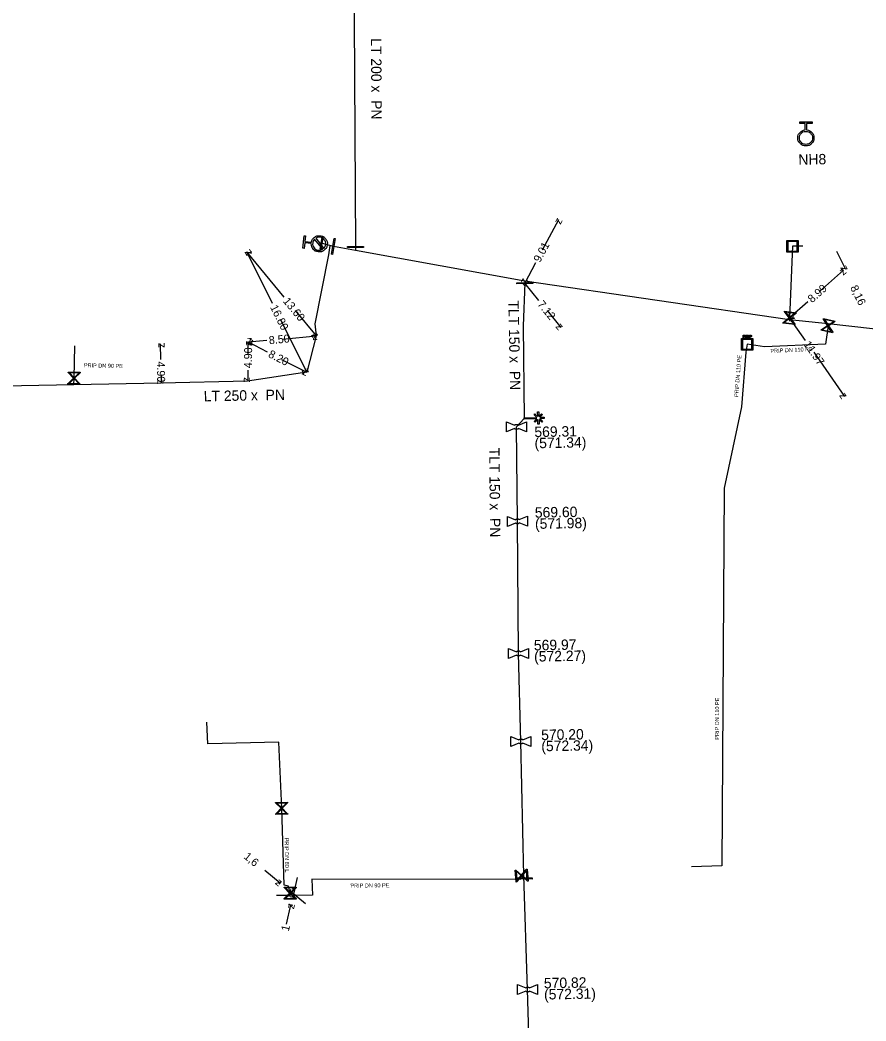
# Model space of a CAD drawing. Extents: x -643842 to -636370, y -1119190 to -1110210.
# Drawn here: x -641634 to -641528.3, y -1114385.1 to -1114260.1 of the extents above; entities that cross this region are included whole.
import ezdxf

# ---------------------------------------------------------------- set-up
doc = ezdxf.new("R2010")
doc.units = 0
for name, color, linetype in [('2', 7, 'Continuous'), ('22', 7, 'Continuous'), ('Default', 7, 'Continuous'), ('Level 10', 7, 'Continuous'), ('Level 16', 7, 'Continuous'), ('Level 18', 7, 'Continuous'), ('Level 20', 7, 'Continuous'), ('Level 21', 7, 'Continuous'), ('Level 23', 7, 'Continuous'), ('Level 27', 7, 'Continuous'), ('Level 28', 7, 'Continuous'), ('Level 32', 7, 'Continuous'), ('Level 33', 7, 'Continuous')]:
    doc.layers.add(name, color=color, linetype=linetype)

msp = doc.modelspace()

# ---------------------------------------------------------------- linework, layer by layer
at = {"layer": '2'}
msp.add_lwpolyline([(-641569.03, -1114309.71), (-641568.49, -1114309.7), (-641568.49, -1114309.86), (-641569.02, -1114309.87), (-641568.68, -1114310.19), (-641568.79, -1114310.31), (-641569.13, -1114309.99), (-641569.11, -1114310.56), (-641569.27, -1114310.57), (-641569.29, -1114309.98), (-641569.61, -1114310.32), (-641569.72, -1114310.22), (-641569.41, -1114309.88), (-641570.99, -1114309.92), (-641570.99, -1114309.76), (-641569.4, -1114309.72), (-641569.75, -1114309.4), (-641569.64, -1114309.29), (-641569.29, -1114309.61), (-641569.31, -1114309.03), (-641569.15, -1114309.02), (-641569.14, -1114309.6), (-641568.82, -1114309.26), (-641568.71, -1114309.37), (-641569.03, -1114309.71)], dxfattribs=at)
at = {"layer": 'Default'}
for points in [[(-641535.7, -1114273.81), (-641535.34, -1114273.84), (-641535.08, -1114274.1), (-641534.79, -1114274.39), (-641534.79, -1114274.81), (-641534.79, -1114275.22), (-641535.08, -1114275.51), (-641535.37, -1114275.8), (-641535.79, -1114275.8), (-641536.2, -1114275.8), (-641536.49, -1114275.51), (-641536.79, -1114275.22), (-641536.79, -1114274.81), (-641536.79, -1114274.39), (-641536.5, -1114274.1), (-641536.24, -1114273.84), (-641535.88, -1114273.81)], [(-641535.79, -1114273.99), (-641536.13, -1114273.99), (-641536.36, -1114274.23), (-641536.6, -1114274.46), (-641536.6, -1114274.8), (-641536.6, -1114275.14), (-641536.36, -1114275.38), (-641536.13, -1114275.61), (-641535.79, -1114275.61), (-641535.45, -1114275.61), (-641535.21, -1114275.38), (-641534.98, -1114275.14), (-641534.98, -1114274.8), (-641534.98, -1114274.46), (-641535.21, -1114274.23), (-641535.45, -1114273.99), (-641535.79, -1114273.99)], [(-641597.56, -1114287.83), (-641597.49, -1114287.47), (-641597.21, -1114287.25), (-641596.88, -1114286.99), (-641596.47, -1114287.04), (-641596.06, -1114287.08), (-641595.8, -1114287.41), (-641595.54, -1114287.73), (-641595.59, -1114288.14), (-641595.63, -1114288.55), (-641595.96, -1114288.81), (-641596.28, -1114289.07), (-641596.69, -1114289.02), (-641597.1, -1114288.98), (-641597.36, -1114288.66), (-641597.59, -1114288.37), (-641597.58, -1114288.01)], [(-641597.16, -1114287.46), (-641597.36, -1114287.65), (-641597.39, -1114287.94), (-641597.43, -1114288.28), (-641597.22, -1114288.54), (-641597.01, -1114288.8), (-641596.67, -1114288.84), (-641596.38, -1114288.87), (-641596.15, -1114288.72)], [(-641596, -1114288.61), (-641595.81, -1114288.41), (-641595.78, -1114288.12), (-641595.74, -1114287.79), (-641595.95, -1114287.52), (-641596.16, -1114287.26), (-641596.49, -1114287.22), (-641596.78, -1114287.19), (-641597.02, -1114287.34)], [(-641543.51, -1114299.44), (-641543.47, -1114299.44), (-641543.45, -1114299.45), (-641543.43, -1114299.45), (-641543.41, -1114299.47), (-641543.39, -1114299.48), (-641543.38, -1114299.5), (-641543.37, -1114299.52), (-641543.37, -1114299.55), (-641543.37, -1114299.6), (-641543.4, -1114299.63), (-641543.43, -1114299.66), (-641543.5, -1114299.66)], [(-641543.5, -1114299.62), (-641543.46, -1114299.62), (-641543.44, -1114299.6), (-641543.42, -1114299.58), (-641543.42, -1114299.55), (-641543.42, -1114299.53), (-641543.43, -1114299.51), (-641543.44, -1114299.5), (-641543.46, -1114299.49), (-641543.47, -1114299.49), (-641543.51, -1114299.49)], [(-641543.18, -1114299.6), (-641543.14, -1114299.6), (-641543.12, -1114299.6), (-641543.11, -1114299.59), (-641543.1, -1114299.58), (-641543.09, -1114299.56), (-641543.09, -1114299.54), (-641543.09, -1114299.52), (-641543.11, -1114299.5), (-641543.12, -1114299.49), (-641543.16, -1114299.49)], [(-641543.17, -1114299.44), (-641543.12, -1114299.44), (-641543.09, -1114299.45), (-641543.07, -1114299.46), (-641543.05, -1114299.49), (-641543.04, -1114299.51), (-641543.04, -1114299.54), (-641543.04, -1114299.58), (-641543.06, -1114299.61), (-641543.09, -1114299.63), (-641543.14, -1114299.64), (-641543.12, -1114299.65), (-641543.11, -1114299.66), (-641543.09, -1114299.68), (-641543.07, -1114299.71)], [(-641542.71, -1114299.45), (-641542.67, -1114299.45), (-641542.65, -1114299.45), (-641542.63, -1114299.45), (-641542.61, -1114299.47), (-641542.59, -1114299.48), (-641542.58, -1114299.5), (-641542.57, -1114299.52), (-641542.57, -1114299.55), (-641542.57, -1114299.6), (-641542.6, -1114299.63), (-641542.63, -1114299.66), (-641542.7, -1114299.66)], [(-641542.7, -1114299.62), (-641542.66, -1114299.62), (-641542.64, -1114299.6), (-641542.62, -1114299.58), (-641542.62, -1114299.55), (-641542.62, -1114299.53), (-641542.63, -1114299.51), (-641542.64, -1114299.5), (-641542.66, -1114299.49), (-641542.67, -1114299.49), (-641542.7, -1114299.49)], [(-641543.12, -1114299.73), (-641543.14, -1114299.7), (-641543.15, -1114299.68), (-641543.16, -1114299.66), (-641543.17, -1114299.66), (-641543.18, -1114299.65), (-641543.2, -1114299.65), (-641543.2, -1114299.64), (-641543.22, -1114299.64)], [(-641572.19, -1114310.7), (-641572.15, -1114310.66), (-641572.11, -1114310.63), (-641572.03, -1114310.59), (-641571.95, -1114310.59), (-641571.87, -1114310.59), (-641571.79, -1114310.63), (-641571.75, -1114310.65), (-641571.71, -1114310.69)], [(-641571.71, -1114311.1), (-641571.74, -1114311.14), (-641571.79, -1114311.17), (-641571.87, -1114311.21), (-641571.95, -1114311.21), (-641572.03, -1114311.21), (-641572.1, -1114311.17), (-641572.15, -1114311.15), (-641572.19, -1114311.11)], [(-641572.07, -1114322.5), (-641572.03, -1114322.46), (-641571.99, -1114322.43), (-641571.91, -1114322.39), (-641571.83, -1114322.39), (-641571.75, -1114322.39), (-641571.67, -1114322.43), (-641571.63, -1114322.45), (-641571.59, -1114322.49)], [(-641571.59, -1114322.9), (-641571.62, -1114322.94), (-641571.67, -1114322.97), (-641571.75, -1114323.01), (-641571.83, -1114323.01), (-641571.91, -1114323.01), (-641571.98, -1114322.97), (-641572.03, -1114322.95), (-641572.07, -1114322.91)], [(-641571.94, -1114339), (-641571.9, -1114338.96), (-641571.86, -1114338.93), (-641571.78, -1114338.89), (-641571.7, -1114338.89), (-641571.62, -1114338.89), (-641571.54, -1114338.93), (-641571.5, -1114338.95), (-641571.46, -1114338.99)], [(-641571.46, -1114339.4), (-641571.49, -1114339.44), (-641571.54, -1114339.47), (-641571.62, -1114339.51), (-641571.7, -1114339.51), (-641571.78, -1114339.51), (-641571.85, -1114339.47), (-641571.9, -1114339.45), (-641571.94, -1114339.41)], [(-641571.63, -1114350), (-641571.59, -1114349.96), (-641571.55, -1114349.93), (-641571.47, -1114349.89), (-641571.39, -1114349.89), (-641571.31, -1114349.89), (-641571.23, -1114349.93), (-641571.19, -1114349.95), (-641571.15, -1114349.99)], [(-641571.15, -1114350.4), (-641571.18, -1114350.44), (-641571.23, -1114350.47), (-641571.31, -1114350.51), (-641571.39, -1114350.51), (-641571.47, -1114350.51), (-641571.54, -1114350.47), (-641571.59, -1114350.45), (-641571.63, -1114350.41)], [(-641570.79, -1114380.99), (-641570.75, -1114380.95), (-641570.71, -1114380.92), (-641570.63, -1114380.88), (-641570.55, -1114380.88), (-641570.47, -1114380.88), (-641570.39, -1114380.92), (-641570.35, -1114380.94), (-641570.31, -1114380.98)], [(-641570.31, -1114381.39), (-641570.34, -1114381.43), (-641570.39, -1114381.46), (-641570.47, -1114381.5), (-641570.55, -1114381.5), (-641570.63, -1114381.5), (-641570.7, -1114381.46), (-641570.75, -1114381.44), (-641570.79, -1114381.4)]]:
    msp.add_open_spline(points, degree=3, dxfattribs=at)
at = {"layer": 'Level 10'}
for points in [[(-641568.69, -1114288.79), (-641566.66, -1114285.01)], [(-641602.41, -1114295.5), (-641605.63, -1114289.05)], [(-641600.95, -1114294.72), (-641605.63, -1114289.05)], [(-641531.96, -1114288.97), (-641530.86, -1114291.21)], [(-641569.57, -1114290.43), (-641570.92, -1114292.95)], [(-641534.09, -1114293.98), (-641531.09, -1114291.33)], [(-641530.64, -1114291.11), (-641530.63, -1114291.1)], [(-641569.16, -1114295.11), (-641570.92, -1114292.95)], [(-641535.53, -1114295.27), (-641537.82, -1114297.29)], [(-641599.57, -1114296.38), (-641596.97, -1114299.53)], [(-641568.12, -1114296.38), (-641566.42, -1114298.47)], [(-641601.45, -1114297.44), (-641598.14, -1114304.08)], [(-641535.86, -1114300.1), (-641537.82, -1114297.29)], [(-641601.17, -1114299.93), (-641596.97, -1114299.53)], [(-641616.37, -1114302.48), (-641616.41, -1114300.53)], [(-641605.48, -1114301.85), (-641605.46, -1114300.29)], [(-641603.13, -1114300.12), (-641605.43, -1114300.34)], [(-641603.03, -1114301.57), (-641605.43, -1114300.34)], [(-641534.82, -1114301.59), (-641530.97, -1114307.11)], [(-641601.28, -1114302.47), (-641598.14, -1114304.08)], [(-641616.34, -1114304.45), (-641616.32, -1114305.43)], [(-641605.5, -1114303.82), (-641605.51, -1114305.2)], [(-641603.39, -1114366.29), (-641601.46, -1114367.87)], [(-641601.6, -1114368.04), (-641601.3, -1114367.68)], [(-641599.33, -1114367.19), (-641599.9, -1114369.63)], [(-641600.37, -1114369.06), (-641600.07, -1114368.7)], [(-641598.29, -1114370.48), (-641600.23, -1114368.89)], [(-641600.2, -1114369.56), (-641599.65, -1114369.69)], [(-641600.69, -1114373.04), (-641600.12, -1114370.6)], [(-641600.42, -1114370.53), (-641599.88, -1114370.66)]]:
    msp.add_lwpolyline(points, dxfattribs=at)
at = {"layer": 'Level 16'}
for points in [[(-641596.12, -1114287.24), (-641596.37, -1114288.72), (-641596.46, -1114288.7), (-641596.21, -1114287.22), (-641596.12, -1114287.24)], [(-641595.05, -1114289.33), (-641594.71, -1114287.36), (-641594.58, -1114287.38), (-641594.93, -1114289.35), (-641595.05, -1114289.33)], [(-641593.04, -1114288.37), (-641591.04, -1114288.36), (-641591.04, -1114288.49), (-641593.04, -1114288.5), (-641593.04, -1114288.37)], [(-641571.92, -1114292.9), (-641569.92, -1114292.88), (-641569.92, -1114293), (-641571.92, -1114293.02), (-641571.92, -1114292.9)], [(-641538.47, -1114296.45), (-641536.98, -1114296.65), (-641536.99, -1114296.71), (-641537.09, -1114296.79), (-641537.76, -1114297.3), (-641537.17, -1114298.07), (-641537.18, -1114298.13), (-641538.66, -1114297.94), (-641538.65, -1114297.87), (-641537.88, -1114297.28), (-641538.39, -1114296.61), (-641538.47, -1114296.51), (-641538.47, -1114296.45)], [(-641538.32, -1114296.56), (-641537.81, -1114297.23), (-641537.15, -1114296.72), (-641538.32, -1114296.56)], [(-641537.31, -1114298.02), (-641537.83, -1114297.35), (-641538.49, -1114297.86), (-641537.31, -1114298.02)], [(-641533.61, -1114297.37), (-641532.14, -1114297.68), (-641532.16, -1114297.74), (-641532.27, -1114297.81), (-641532.97, -1114298.27), (-641532.44, -1114299.08), (-641532.45, -1114299.15), (-641533.92, -1114298.84), (-641533.9, -1114298.78), (-641533.09, -1114298.25), (-641533.55, -1114297.54), (-641533.62, -1114297.44), (-641533.61, -1114297.37)], [(-641533.48, -1114297.5), (-641533.02, -1114298.2), (-641532.32, -1114297.74), (-641533.48, -1114297.5)], [(-641532.58, -1114299.02), (-641533.04, -1114298.32), (-641533.74, -1114298.78), (-641532.58, -1114299.02)], [(-641626.47, -1114305.58), (-641627.97, -1114305.56), (-641627.97, -1114305.49), (-641627.88, -1114305.4), (-641627.27, -1114304.82), (-641627.95, -1114304.12), (-641627.95, -1114304.06), (-641626.45, -1114304.08), (-641626.45, -1114304.15), (-641627.15, -1114304.82), (-641626.57, -1114305.43), (-641626.47, -1114305.52), (-641626.47, -1114305.58)], [(-641627.79, -1114304.15), (-641627.21, -1114304.76), (-641626.6, -1114304.18), (-641627.79, -1114304.15)], [(-641626.63, -1114305.49), (-641627.21, -1114304.88), (-641627.81, -1114305.47), (-641626.63, -1114305.49)], [(-641600.51, -1114359.29), (-641602.01, -1114359.31), (-641602.01, -1114359.24), (-641601.92, -1114359.16), (-641601.33, -1114358.55), (-641602.03, -1114357.88), (-641602.03, -1114357.81), (-641600.53, -1114357.79), (-641600.53, -1114357.86), (-641601.21, -1114358.55), (-641600.61, -1114359.14), (-641600.51, -1114359.23), (-641600.51, -1114359.29)], [(-641601.88, -1114357.9), (-641601.27, -1114358.49), (-641600.68, -1114357.89), (-641601.88, -1114357.9)], [(-641600.67, -1114359.2), (-641601.27, -1114358.61), (-641601.85, -1114359.21), (-641600.67, -1114359.2)], [(-641570.61, -1114366.14), (-641570.49, -1114367.64), (-641570.56, -1114367.64), (-641570.65, -1114367.56), (-641571.29, -1114367.01), (-641571.92, -1114367.75), (-641571.99, -1114367.76), (-641572.11, -1114366.26), (-641572.04, -1114366.26), (-641571.3, -1114366.89), (-641570.76, -1114366.25), (-641570.68, -1114366.15), (-641570.61, -1114366.14)], [(-641571.91, -1114367.6), (-641571.36, -1114366.96), (-641572, -1114366.41), (-641571.91, -1114367.6)], [(-641570.69, -1114366.31), (-641571.24, -1114366.95), (-641570.6, -1114367.49), (-641570.69, -1114366.31)], [(-641570, -1114367.38), (-641572, -1114367.37), (-641572, -1114367.24), (-641570, -1114367.25), (-641570, -1114367.38)], [(-641599.47, -1114369.9), (-641600.97, -1114369.89), (-641600.97, -1114369.83), (-641600.88, -1114369.74), (-641600.28, -1114369.15), (-641600.96, -1114368.46), (-641600.96, -1114368.39), (-641599.46, -1114368.4), (-641599.46, -1114368.47), (-641600.15, -1114369.15), (-641599.56, -1114369.75), (-641599.47, -1114369.84), (-641599.47, -1114369.9)], [(-641600.81, -1114368.49), (-641600.21, -1114369.09), (-641599.62, -1114368.5), (-641600.81, -1114368.49)], [(-641599.63, -1114369.81), (-641600.22, -1114369.21), (-641600.81, -1114369.8), (-641599.63, -1114369.81)]]:
    msp.add_lwpolyline(points, dxfattribs=at)
at = {"layer": 'Level 18'}
for points in [[(-641536.77, -1114287.61), (-641536.77, -1114289.06), (-641538.18, -1114289.06), (-641538.18, -1114287.61), (-641536.77, -1114287.61)], [(-641538.06, -1114287.73), (-641538.06, -1114288.94), (-641536.89, -1114288.94), (-641536.89, -1114287.73), (-641538.06, -1114287.73)], [(-641543.64, -1114299.8), (-641543.64, -1114299.44), (-641543.51, -1114299.44)], [(-641543.51, -1114299.49), (-641543.6, -1114299.49), (-641543.6, -1114299.62)], [(-641543.32, -1114299.8), (-641543.32, -1114299.44), (-641543.17, -1114299.44)], [(-641543.16, -1114299.49), (-641543.28, -1114299.49), (-641543.28, -1114299.6)], [(-641542.96, -1114299.81), (-641542.96, -1114299.45), (-641542.91, -1114299.45), (-641542.91, -1114299.81), (-641542.96, -1114299.81)], [(-641542.84, -1114299.81), (-641542.84, -1114299.45), (-641542.71, -1114299.45)], [(-641542.7, -1114299.49), (-641542.8, -1114299.49), (-641542.8, -1114299.62)], [(-641542.42, -1114299.87), (-641542.42, -1114301.32), (-641543.84, -1114301.32), (-641543.84, -1114299.87), (-641542.42, -1114299.87)], [(-641543.72, -1114299.99), (-641543.72, -1114301.2), (-641542.54, -1114301.2), (-641542.54, -1114299.99), (-641543.72, -1114299.99)], [(-641543.5, -1114299.66), (-641543.6, -1114299.66), (-641543.6, -1114299.8), (-641543.64, -1114299.8)], [(-641543.6, -1114299.62), (-641543.5, -1114299.62)], [(-641543.22, -1114299.64), (-641543.28, -1114299.64), (-641543.28, -1114299.8), (-641543.32, -1114299.8)], [(-641543.28, -1114299.6), (-641543.18, -1114299.6)], [(-641543.07, -1114299.71), (-641543.01, -1114299.8), (-641543.07, -1114299.8), (-641543.12, -1114299.73)], [(-641542.7, -1114299.66), (-641542.8, -1114299.66), (-641542.8, -1114299.81), (-641542.84, -1114299.81)], [(-641542.8, -1114299.62), (-641542.7, -1114299.62)]]:
    msp.add_lwpolyline(points, dxfattribs=at)
at = {"layer": 'Level 21'}
for points in [[(-641592.29, -1114236.92), (-641592.31, -1114245.83), (-641592.04, -1114288.43), (-641592.04, -1114288.86)], [(-641592.04, -1114288.86), (-641594.82, -1114288.35), (-641595.28, -1114288.25), (-641595.44, -1114289.43), (-641597.14, -1114298.01), (-641596.97, -1114299.53), (-641598.14, -1114304.08), (-641605.54, -1114305.2), (-641616.32, -1114305.43), (-641627.23, -1114305.64), (-641659.92, -1114306.27), (-641663.72, -1114306.18), (-641672.22, -1114306.72), (-641692.45, -1114308.01), (-641697.21, -1114308.56), (-641705.91, -1114309.57), (-641711.56, -1114310.32), (-641712.28, -1114310.14)], [(-641570.91, -1114292.69), (-641592.04, -1114288.86)], [(-641570.91, -1114292.69), (-641570.92, -1114292.95), (-641571.09, -1114298.27), (-641570.99, -1114309.84)], [(-641532.99, -1114298.05), (-641537.85, -1114297.54), (-641570.91, -1114292.69)], [(-641349.91, -1114327.29), (-641351.84, -1114327.15), (-641372.75, -1114324.91), (-641395.95, -1114320.67), (-641417.77, -1114316.82), (-641436.1, -1114313.72), (-641436.74, -1114313.61), (-641446.97, -1114312.11), (-641470.72, -1114308.04), (-641484.31, -1114305.87), (-641509.25, -1114301.85), (-641527.49, -1114298.65), (-641532.99, -1114298.05), (-641533, -1114298.05)], [(-641570.05, -1114397.88), (-641570.55, -1114381.19), (-641571.01, -1114366.95), (-641571.39, -1114350.2), (-641571.7, -1114339.2), (-641571.83, -1114322.7), (-641571.95, -1114310.9), (-641570.99, -1114309.84)]]:
    msp.add_lwpolyline(points, dxfattribs=at)
at = {"layer": 'Level 23'}
for points in [[(-641595.28, -1114288.25), (-641596.29, -1114287.97), (-641596.58, -1114288.03)], [(-641536.16, -1114288.33), (-641537.48, -1114288.33), (-641537.82, -1114297.29)], [(-641532.99, -1114298.05), (-641533.03, -1114298.26), (-641533.36, -1114300.56), (-641540.96, -1114300.91), (-641543.13, -1114300.59), (-641543.3, -1114301.58), (-641543.83, -1114308.39), (-641545.99, -1114318.55), (-641546.3, -1114365.74), (-641550.1, -1114365.87)], [(-641627.23, -1114305.64), (-641627.21, -1114304.82), (-641627.13, -1114300.77)], [(-641600.21, -1114369.43), (-641600.21, -1114369.15), (-641600.42, -1114368.27), (-641600.95, -1114368.17), (-641601.27, -1114358.55), (-641601.64, -1114350.29), (-641610.51, -1114350.51), (-641610.62, -1114347.77)], [(-641571.01, -1114366.95), (-641571.27, -1114366.96), (-641571.46, -1114366.95), (-641571.47, -1114367.44), (-641597.51, -1114367.42), (-641597.42, -1114369.38), (-641600.21, -1114369.43), (-641600.68, -1114369.45), (-641601.91, -1114369.43)]]:
    msp.add_lwpolyline(points, dxfattribs=at)
at = {"layer": 'Level 28'}
for points in [[(-641572.19, -1114311.11), (-641573.2, -1114311.53), (-641573.2, -1114310.28), (-641572.19, -1114310.7)], [(-641570.7, -1114310.27), (-641570.7, -1114311.52), (-641571.71, -1114311.1)], [(-641571.71, -1114310.69), (-641570.7, -1114310.27)], [(-641570.58, -1114322.07), (-641570.58, -1114323.32), (-641571.59, -1114322.9)], [(-641571.59, -1114322.49), (-641570.58, -1114322.07)], [(-641572.07, -1114322.91), (-641573.08, -1114323.33), (-641573.08, -1114322.08), (-641572.07, -1114322.5)], [(-641571.94, -1114339.41), (-641572.95, -1114339.83), (-641572.95, -1114338.58), (-641571.94, -1114339)], [(-641570.45, -1114338.57), (-641570.45, -1114339.82), (-641571.46, -1114339.4)], [(-641571.46, -1114338.99), (-641570.45, -1114338.57)], [(-641570.14, -1114349.57), (-641570.14, -1114350.82), (-641571.15, -1114350.4)], [(-641571.15, -1114349.99), (-641570.14, -1114349.57)], [(-641571.63, -1114350.41), (-641572.64, -1114350.83), (-641572.64, -1114349.58), (-641571.63, -1114350)], [(-641570.79, -1114381.4), (-641571.8, -1114381.82), (-641571.8, -1114380.57), (-641570.79, -1114380.99)], [(-641569.3, -1114380.56), (-641569.3, -1114381.81), (-641570.31, -1114381.39)], [(-641570.31, -1114380.98), (-641569.3, -1114380.56)]]:
    msp.add_lwpolyline(points, dxfattribs=at)
at = {"layer": 'Level 33'}
for points in [[(-641535.88, -1114273.81), (-641535.88, -1114272.99), (-641536.57, -1114272.99), (-641536.57, -1114272.8), (-641535.01, -1114272.8), (-641535.01, -1114272.99), (-641535.7, -1114272.99), (-641535.7, -1114273.81)], [(-641597.58, -1114288.01), (-641598.4, -1114287.92), (-641598.47, -1114288.61), (-641598.65, -1114288.59), (-641598.48, -1114287.03), (-641598.3, -1114287.05), (-641598.38, -1114287.74), (-641597.56, -1114287.83)], [(-641596.15, -1114288.72), (-641597.16, -1114287.46)], [(-641597.02, -1114287.34), (-641596, -1114288.61)]]:
    msp.add_lwpolyline(points, dxfattribs=at)

# ---------------------------------------------------------------- texts
at = {"layer": '22'}
for s, rotation, p in [('PRIP DN 110 PE', 2.6368, (-641540.21, -1114301.67)), ('PRIP DN 90 PE', 358.9071, (-641625.99, -1114303.46)), ('PRIP DN 110 PE', 85.5498, (-641544.25, -1114307.19)), ('PRIP DN 110 PE', 89.6236, (-641546.66, -1114349.98)), ('PRIP DN 80 L', 270.7242, (-641600.9, -1114362.22)), ('PRIP DN 90 PE', 0.517, (-641592.69, -1114368.46))]:
    msp.add_text(s, height=0.5, rotation=rotation, dxfattribs=at).set_placement(p)
at = {"layer": 'Level 10'}
for s, rotation, p in [('z', 61.7854, (-641566.46, -1114285.69)), ('9.01', 61.7854, (-641569.01, -1114290.44)), ('z', 116.4964, (-641604.96, -1114289.27)), ('z', 129.5639, (-641604.93, -1114289.12)), ('z', 296.1903, (-641531.52, -1114290.99)), ('z', 41.5277, (-641531.13, -1114292.04)), ('z', 241.7854, (-641571.12, -1114292.27)), ('z', 129.1875, (-641570.22, -1114293.02)), ('8.99', 41.5277, (-641535.02, -1114295.47)), ('8,16', 296.1903, (-641530.29, -1114293.5)), ('16.80', 296.4964, (-641602.75, -1114295.95)), ('13.60', 309.5639, (-641601.17, -1114295.23)), ('7.12', 309.1875, (-641569.39, -1114295.62)), ('z', 221.5277, (-641537.78, -1114296.58)), ('z', 124.8979, (-641537.12, -1114297.41)), ('z', 309.1875, (-641567.12, -1114298.4)), ('8.50', 5.441, (-641602.83, -1114300.59)), ('z', 309.5639, (-641597.67, -1114299.47)), ('z', 5.441, (-641597.42, -1114300.08)), ('z', 91.0174, (-641615.9, -1114301.03)), ('z', 89.4042, (-641604.96, -1114300.8)), ('z', 152.8256, (-641604.76, -1114300.12)), ('z', 185.441, (-641604.98, -1114299.79)), ('11.97', 304.8979, (-641536.13, -1114300.59)), ('4.90', 89.4042, (-641604.99, -1114303.58)), ('8.20', 332.8256, (-641603.04, -1114302.13)), ('4.90', 271.0174, (-641616.87, -1114302.74)), ('z', 296.4964, (-641598.81, -1114303.86)), ('z', 332.8256, (-641598.81, -1114304.3)), ('z', 271.0174, (-641616.83, -1114304.94)), ('z', 269.4041, (-641606, -1114304.69)), ('z', 304.8979, (-641531.67, -1114306.99)), ('1,6', 320.5848, (-641606.09, -1114364.72)), ('z', 320.5848, (-641602.17, -1114367.94)), ('z', 140.5848, (-641599.52, -1114368.82)), ('z', 256.9322, (-641600.27, -1114369.03)), ('z', 76.9322, (-641599.75, -1114371.2)), ('1', 76.9322, (-641600.39, -1114373.98))]:
    msp.add_text(s, height=1, rotation=rotation, dxfattribs=at).set_placement(p)
at = {"layer": 'Level 20'}
for s, rotation, p in [('LT 200 x  PN ', 270.2681, (-641590.12, -1114262.36)), ('TLT 150 x  PN ', 271.1702, (-641572.97, -1114295.12)), ('LT 250 x  PN ', 1.0999, (-641611, -1114307.72)), ('TLT 150 x  PN ', 270.5827, (-641575.36, -1114313.5))]:
    msp.add_text(s, height=1.3, rotation=rotation, dxfattribs=at).set_placement(p)
at = {"layer": 'Level 27'}
for s, p in [('569.31', (-641569.7, -1114312.18)), ('(571.34)', (-641569.68, -1114313.58)), ('569.60', (-641569.64, -1114322.25)), ('(571.98)', (-641569.62, -1114323.65)), ('569.97', (-641569.76, -1114338.83)), ('(572.27)', (-641569.73, -1114340.23)), ('570.20', (-641568.85, -1114350.03)), ('(572.34)', (-641568.83, -1114351.43)), ('570.82', (-641568.51, -1114381.04)), ('(572.31)', (-641568.49, -1114382.44))]:
    msp.add_text(s, height=1.3, rotation=1, dxfattribs=at).set_placement(p)
at = {"layer": 'Level 32'}
msp.add_text('NH8', height=1.3, rotation=1, dxfattribs=at).set_placement((-641536.72, -1114278.16))

doc.saveas('drawing.dxf')
